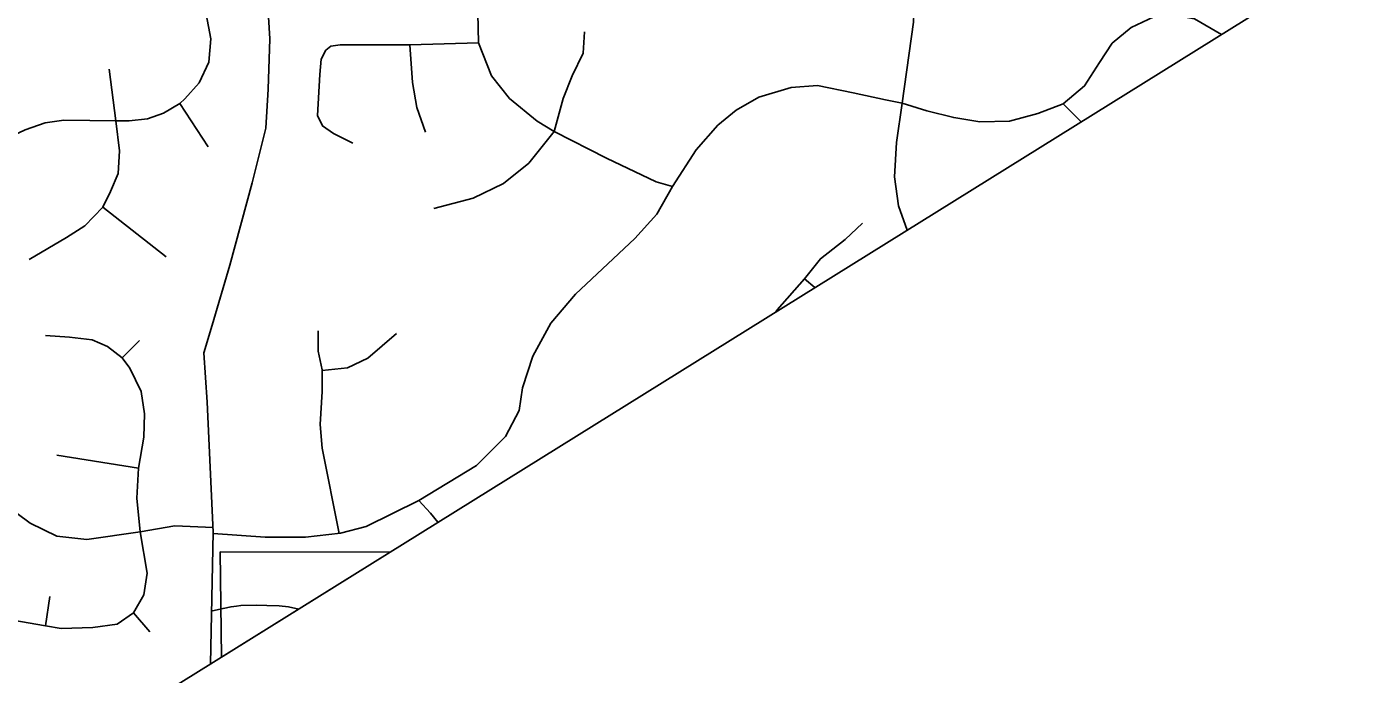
# Model space of a CAD drawing. Extents: x 2001466 to 31450019, y -30647475 to 847247.
# Drawn here: x 31430873 to 31436502, y -30644412 to -30641654 of the extents above; entities that cross this region are included whole.
import ezdxf

# ---------------------------------------------------------------- set-up
doc = ezdxf.new("R2010")
doc.units = 0
for name, color, linetype in [('Exist Boundary Political City Limit New', 7, 'Continuous'), ('Exist Boundary Political City Limit New Hole', 7, 'Continuous'), ('Exist Road Non-System Type 51', 7, 'Continuous'), ('Exist Road Secondary Type 51 Attributed', 7, 'Continuous'), ('Map Preparation Boundary City Limit Buffer Line', 7, 'Continuous')]:
    doc.layers.add(name, color=color, linetype=linetype)

msp = doc.modelspace()

# ---------------------------------------------------------------- linework, layer by layer
at = {"layer": 'Exist Boundary Political City Limit New'}
msp.add_line((31426666.7, -30647475), (31436502.2, -30641348.6), dxfattribs=at)
at = {"layer": 'Exist Boundary Political City Limit New Hole'}
msp.add_line((31431702.8, -30644338.1), (31432420.2, -30643891.2), dxfattribs=at)
msp.add_lwpolyline([(31432420.2, -30643891.2), (31431697.9, -30643890.6), (31431702.8, -30644338.1)], dxfattribs=at)
at = {"layer": 'Exist Road Non-System Type 51'}
for points in [[(31434598.4, -30641981.1), (31434647.3, -30641636.1), (31434650.3, -30641568.4), (31434641.1, -30641497.5), (31434622.6, -30641435.9), (31434521.2, -30641148.9)], [(31432890.5, -30641302.3), (31432832, -30641454.6), (31432793.9, -30641598.1), (31432796.9, -30641724)], [(31431581.8, -30641458.7), (31431637.4, -30641601.6), (31431657.9, -30641707), (31431649.1, -30641806.6), (31431608.2, -30641894.4), (31431546.7, -30641961.8), (31431526.2, -30641982.3)], [(31435284, -30641983.4), (31435374.7, -30641907.3), (31435439.1, -30641807.7), (31435491.8, -30641725.7), (31435573.7, -30641658.4), (31435670, -30641613.3), (31435763.6, -30641607.4), (31435842.7, -30641622.1), (31435957.1, -30641688.1)], [(31433118.8, -30642101.2), (31433156.8, -30641960.6), (31433194.9, -30641864), (31433241.7, -30641767.3), (31433247.5, -30641676.6)], [(31432504.2, -30641732.2), (31432208.7, -30641732.2), (31432167.7, -30641738), (31432147.2, -30641755.6), (31432126.7, -30641793.7), (31432120.9, -30641858.1), (31432112.1, -30642033.8), (31432132.6, -30642077.7), (31432179.4, -30642110), (31432261.3, -30642150.9)], [(31432796.9, -30641724), (31432504.2, -30641732.2)], [(31432504.2, -30641732.2), (31432515.9, -30641893.3), (31432533.5, -30641998.7), (31432571.5, -30642104.1)], [(31432796.9, -30641724), (31432852.5, -30641864), (31432928.6, -30641960.6), (31433045.6, -30642057.2), (31433118.8, -30642101.2)], [(31431254.1, -30642055.5), (31431224.8, -30641835.9)], [(31433622.1, -30642335.4), (31433722.9, -30642179.5), (31433814.1, -30642074.8), (31433893.1, -30642010.4), (31433989.7, -30641954.7), (31434127.2, -30641913.8), (31434238.4, -30641905), (31434390.6, -30641937.2), (31434528.1, -30641966.5), (31434598.4, -30641981.1)], [(31431526.2, -30641982.3), (31431456, -30642023.3), (31431388.7, -30642046.7), (31431309.7, -30642055.5), (31431254.1, -30642055.5)], [(31431526.2, -30641982.3), (31431646.2, -30642166.8)], [(31434598.4, -30641981.1), (31434574.9, -30642148), (31434566.2, -30642294.4), (31434583.7, -30642417.4), (31434620.7, -30642520.5)], [(31434598.4, -30641981.1), (31434703.7, -30642013.3), (31434818.7, -30642042), (31434929.9, -30642059.6), (31435055.7, -30642056.7), (31435175.7, -30642024.4), (31435284, -30641983.4)], [(31435284, -30641983.4), (31435360.3, -30642059.8)], [(31431254.1, -30642055.5), (31431031.7, -30642052.6), (31430952.7, -30642064.3), (31430867.8, -30642093.6), (31430816.9, -30642117.6), (31430556.4, -30642264), (31430468.6, -30642319.6), (31430389.6, -30642378.2)], [(31431254.1, -30642055.5), (31431268.7, -30642183.7), (31431262.9, -30642280.4), (31431230.7, -30642356.5), (31431198.5, -30642423.9)], [(31433118.8, -30642101.2), (31433010.5, -30642235.3), (31432902.2, -30642323.1), (31432773.5, -30642384.6), (31432606.7, -30642428.6)], [(31433118.8, -30642101.2), (31433341.2, -30642215.4), (31433551.9, -30642314.9), (31433622.1, -30642335.4)], [(31432542.6, -30643671.9), (31432788.4, -30643522.6), (31432911.3, -30643399.6), (31432969.8, -30643288.3), (31432984.4, -30643191.7), (31433028.3, -30643057), (31433104.4, -30642916.4), (31433209.8, -30642793.4), (31433461.4, -30642556.2), (31433555.1, -30642453.7), (31433622.1, -30642335.4)], [(31431198.5, -30642423.9), (31431122.4, -30642502.9), (31431043.4, -30642552.7), (31430885.3, -30642646.4)], [(31431198.5, -30642423.9), (31431467.7, -30642634.7)], [(31434183.7, -30642727.8), (31434251, -30642642.9), (31434356.3, -30642560.9), (31434429.5, -30642490.6)], [(31434183.7, -30642727.8), (31434066.6, -30642859.6), (31434055.2, -30642872.8)], [(31434227.7, -30642765.3), (31434183.7, -30642727.8)], [(31431280.8, -30643064.3), (31431218.5, -30643016.6), (31431152.5, -30642987.3), (31431057.2, -30642976.3), (31430954.6, -30642968.9)], [(31431280.8, -30643064.3), (31431354.1, -30642990.9)], [(31432114.2, -30642948.8), (31432114.2, -30643036.2), (31432130.8, -30643115.4), (31432130.8, -30643207), (31432122.5, -30643348.6), (31432130.8, -30643448.6), (31432203.6, -30643812.6)], [(31432447.2, -30642961.3), (31432326.4, -30643065.4), (31432239, -30643107), (31432130.8, -30643117.9)], [(31429873.4, -30643092.1), (31429976.1, -30643299), (31430053, -30643379.7), (31430166.6, -30643431), (31430397.5, -30643486), (31430533.1, -30643530.1), (31430716.4, -30643640.1), (31430888.6, -30643768.4), (31431002.3, -30643823.4), (31431130.5, -30643838.1), (31431357.8, -30643805.1), (31431504.4, -30643779.4), (31431667.1, -30643786)], [(31431350.4, -30643533.7), (31431372.4, -30643401.7), (31431376.1, -30643302.7), (31431361.4, -30643207.3), (31431313.8, -30643108.3), (31431280.8, -30643064.3)], [(31431350.4, -30643533.7), (31431002.3, -30643478.7)], [(31431357.8, -30643805.1), (31431343.1, -30643662.1), (31431350.4, -30643533.7)], [(31432542.6, -30643671.9), (31432318.1, -30643781.8), (31432209.9, -30643810.9), (31432060.1, -30643827.6), (31431889.4, -30643827.6), (31431668.3, -30643811.8)], [(31432624.2, -30643764.1), (31432592.3, -30643724.7), (31432542.6, -30643671.9)], [(31431357.8, -30643805.1), (31431387.1, -30643981.1), (31431372.4, -30644072.8), (31431328.4, -30644149.8)], [(31430954.6, -30644204.9), (31430972.9, -30644080.2)], [(31431767.2, -30644120.5), (31431743.7, -30644123.3), (31431709.6, -30644130.6), (31431665.3, -30644141.7)], [(31432031.5, -30644133.3), (31431987.7, -30644124.3), (31431947.8, -30644119.5), (31431895.8, -30644118.4), (31431851.8, -30644117.5), (31431785.8, -30644118.2), (31431767.2, -30644120.5)], [(31430954.6, -30644204.9), (31430782.4, -30644175.5), (31430683.4, -30644168.2)], [(31431328.4, -30644149.8), (31431258.8, -30644197.5), (31431156.2, -30644212.2), (31431020.6, -30644215.9), (31430954.6, -30644204.9)], [(31431328.4, -30644149.8), (31431398.1, -30644230.5)]]:
    msp.add_lwpolyline(points, dxfattribs=at)
at = {"layer": 'Exist Road Secondary Type 51 Attributed'}
msp.add_lwpolyline([(31431656.1, -30644367.1), (31431668.1, -30643806.7), (31431642.4, -30643252.7), (31431627.9, -30643042.5), (31431663.3, -30642925), (31431738.9, -30642670.5), (31431833.9, -30642319.5), (31431891.8, -30642086.8), (31431901.4, -30641920.9), (31431909.5, -30641706.7), (31431896.6, -30641495), (31431850, -30641238.9), (31431784, -30640843.5), (31431767.9, -30640705.1), (31431774.3, -30640545.6), (31431801.7, -30640296.8), (31431825.2, -30640108.1)], dxfattribs=at)
at = {"layer": 'Map Preparation Boundary City Limit Buffer Line'}
for p, q in [((31426666.7, -30647475), (31436502.2, -30641348.6)), ((31431702.8, -30644338.1), (31432420.2, -30643891.2))]:
    msp.add_line(p, q, dxfattribs=at)
msp.add_lwpolyline([(31432420.2, -30643891.2), (31431697.9, -30643890.6), (31431702.8, -30644338.1)], dxfattribs=at)

doc.saveas('drawing.dxf')
